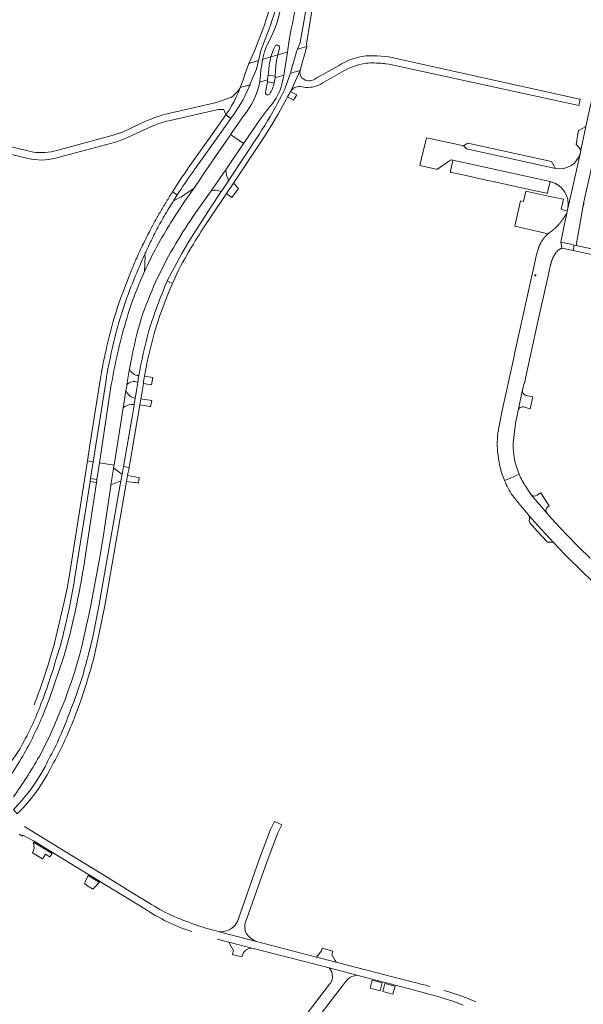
# Model space of a CAD drawing. Header units: metres. Extents: x 166325 to 190320, y 381923 to 404576.
# Tile 798 of 1056: x 176719 to 176964, y 396849 to 397277. Entities that reach past the tile are written whole.
import ezdxf

# ---------------------------------------------------------------- set-up
doc = ezdxf.new("R2010")
doc.units = ezdxf.units.M
for name, color, linetype, lineweight in [('B-WE-VH-VERHARDING_ASFALT-GV', 8, 'Continuous', 18), ('B-WE-VH-VERHARDING_BETONSTRAATSTEEN-GV', 8, 'Continuous', 18), ('B-WE-VH-VERHARDING_HALFVERHARDING-GV', 8, 'Continuous', 18), ('B-WE-VH-VERHARDING_STRAATBAKSTEEN-GV', 8, 'Continuous', 18)]:
    doc.layers.add(name, color=color, linetype=linetype, lineweight=lineweight)

msp = doc.modelspace()

# ---------------------------------------------------------------- linework, layer by layer
at = {"layer": 'B-WE-VH-VERHARDING_ASFALT-GV', "flags": 128}
for points in [[(176831.797, 397289.008), (176832.736, 397293.775), (176833.499, 397298.234), (176833.545, 397298.507), (176831.05, 397298.934), (176830.831, 397297.688), (176830.243, 397294.343), (176829.313, 397289.669), (176828.273, 397285.019), (176826.516, 397278.9), (176824.863, 397273.976), (176821.131, 397264.226), (176819.687, 397260.898), (176818.338, 397258.027), (176822.561, 397259.26), (176822.793, 397260.305)], [(176839.21, 397287.276), (176840.685, 397297.471), (176834.769, 397298.434), (176834.697, 397297.955), (176832.573, 397283.858), (176832.162, 397281.75), (176831.673, 397279.659), (176831.106, 397277.587), (176830.463, 397275.538), (176829.743, 397273.514), (176828.949, 397271.519), (176828.081, 397269.554), (176827.625, 397268.595)], [(176822.793, 397260.305), (176823.614, 397263.619), (176827.175, 397273.065)], [(176831.614, 397264.821), (176830.912, 397261.698), (176835.118, 397262.926), (176835.81, 397268.267)], [(176829.137, 397264.124), (176829.74, 397265.464)], [(176827.978, 397260.841), (176824.299, 397259.767), (176823.796, 397256.33), (176823.771, 397256.106), (176823.463, 397253.382), (176823.4, 397252.827), (176823.123, 397250.396), (176823.047, 397249.889), (176826.493, 397250.871), (176826.717, 397252.935), (176826.829, 397253.861), (176827.226, 397257.138)], [(176824.299, 397259.767), (176827.978, 397260.841)], [(176876.601, 397257.99), (176877.341, 397257.907), (176877.682, 397257.865), (176879.121, 397257.643), (176879.872, 397257.527), (176961.706, 397239.669), (176962.299, 397242.441), (176961.428, 397242.635), (176882.366, 397260.217)], [(176827.226, 397257.138), (176827.245, 397257.299)], [(176833.188, 397239.785), (176834.709, 397242.651), (176835.182, 397243.469), (176836.244, 397245.308), (176836.425, 397245.706), (176840.613, 397254.894), (176836.439, 397253.705), (176836.37, 397253.466), (176833.986, 397246.818), (176832.441, 397243.678), (176830.998, 397240.963)], [(176840.613, 397254.894), (176836.425, 397245.706), (176836.52, 397245.877)], [(176857.284, 397257.015), (176847.67, 397251.6)], [(176850.526, 397249.58), (176858.65, 397254.245)], [(176825.55, 397245.564), (176825.874, 397246.915), (176826.392, 397249.939), (176826.493, 397250.871), (176823.047, 397249.889), (176822.819, 397248.373)], [(176832.702, 397249.046), (176833.355, 397252.017), (176833.563, 397252.886), (176829.737, 397251.795), (176829.722, 397251.701), (176829.371, 397249.505)], [(176783.558, 397233.076), (176787.332, 397233.94), (176804.99, 397237.981), (176807.469, 397237.925), (176808.386, 397235.656), (176808.544, 397235.89), (176809.732, 397237.726), (176810.852, 397239.604), (176811.902, 397241.522), (176812.881, 397243.477), (176813.788, 397245.467), (176814.622, 397247.488)], [(176818.285, 397247.473), (176818.609, 397248.23), (176818.915, 397248.711), (176814.622, 397247.488), (176813.788, 397245.467), (176812.881, 397243.477), (176811.902, 397241.522), (176810.852, 397239.604), (176809.732, 397237.726), (176808.544, 397235.89), (176808.386, 397235.656), (176810.561, 397234.106), (176810.699, 397234.299)], [(176840.623, 397247.935), (176843.162, 397247.607)], [(176810.78, 397243.374), (176804.339, 397241.059), (176783.444, 397236.233)], [(176816.238, 397235.396), (176810.449, 397227.049), (176816.074, 397223.148), (176817.788, 397225.66), (176823.395, 397233.908), (176825.952, 397237.466), (176827.89, 397239.72)], [(176773.8, 397233.001), (176773.175, 397232.717), (176770.095, 397231.294), (176763.37, 397228.188), (176759.428, 397226.87), (176734.915, 397220.143)], [(176805.571, 397227.103), (176810.561, 397234.106), (176808.386, 397235.656), (176802.596, 397227.455), (176793.549, 397214.73)], [(176734.375, 397216.849), (176760.357, 397223.844), (176764.379, 397225.278), (176776.109, 397230.584)], [(176724.711, 397219.491), (176722.272, 397219.958), (176703.613, 397224.496)], [(176816.074, 397223.148), (176810.449, 397227.049), (176810.114, 397226.566), (176802.564, 397215.682), (176799.394, 397211.023), (176798.832, 397210.196), (176798.193, 397209.257), (176797.447, 397208.16), (176794.411, 397203.698), (176790.718, 397198.396), (176784.498, 397188.844)], [(176793.869, 397210.656), (176794.231, 397211.169), (176794.597, 397211.686), (176794.928, 397212.152), (176795.264, 397212.623), (176795.844, 397213.437), (176805.571, 397227.103)], [(176800.94, 397189.942), (176808.64, 397201.412), (176811.697, 397205.965), (176824.331, 397224.887)], [(176821.586, 397225.211), (176809.625, 397207.206)], [(176703.675, 397221.322), (176722.353, 397216.72)], [(176795.177, 397193.001), (176801.958, 397202.672), (176802.975, 397204.123), (176803.371, 397204.688), (176807.516, 397210.6), (176808.332, 397211.796), (176816.074, 397223.148)], [(176809.625, 397207.206), (176809.451, 397206.944), (176807.12, 397203.436), (176806.841, 397203.016), (176806.343, 397202.266), (176801.857, 397195.566), (176792.323, 397180.562), (176789.286, 397175.367), (176782.919, 397163.437), (176785.152, 397162.338), (176787.015, 397166.469)], [(176785.173, 397202.176), (176787.249, 397200.864), (176787.308, 397200.954)], [(176787.249, 397200.864), (176785.173, 397202.176)], [(176785.537, 397198.201), (176787.249, 397200.864)], [(176777.601, 397189.514), (176777.408, 397189.172)], [(176771.612, 397171.554), (176773.162, 397175.086)], [(176767.089, 397167.439), (176764.324, 397160.319)], [(176772.972, 397167.5), (176771.246, 397163.583), (176769.615, 397159.625)], [(176785.152, 397162.338), (176782.919, 397163.437)], [(176753.742, 397120.303), (176749.156, 397091.12)], [(176750.677, 397084.802), (176756.282, 397120.309)], [(176758.584, 397118.366), (176753.419, 397084.371), (176759.786, 397083.37), (176763.769, 397108.31), (176763.88, 397109.002), (176764.958, 397115.751), (176765.267, 397117.684), (176765.36, 397118.396)], [(176769.528, 397115.717), (176768.978, 397112.419), (176768.529, 397109.72), (176768.484, 397109.453), (176767.756, 397105.089), (176763.846, 397082.732), (176766.297, 397082.348), (176771.035, 397109.647), (176771.464, 397112.221), (176771.975, 397115.287)], [(176749.156, 397091.12), (176748.224, 397085.187)], [(176742.886, 397035.452), (176749.335, 397076.304), (176749.522, 397077.489), (176750.677, 397084.802), (176748.224, 397085.187), (176747.79, 397082.427), (176740.452, 397035.731), (176739.329, 397029.812), (176738.104, 397023.914), (176735.082, 397010.824), (176733.677, 397005.439), (176732.155, 397000.086)], [(176732.384, 396967.062), (176733.753, 396970.069), (176735.4, 396973.86), (176736.973, 396977.683), (176738.472, 396981.536), (176739.897, 396985.417), (176741.246, 396989.325), (176742.519, 396993.258), (176743.716, 396997.215), (176744.836, 397001.195), (176745.878, 397005.195), (176746.844, 397009.215), (176747.555, 397012.464), (176749.18, 397020.153), (176750.726, 397027.858), (176752.194, 397035.578), (176753.583, 397043.312), (176754.893, 397051.061), (176756.125, 397058.822), (176757.277, 397066.595), (176758.35, 397074.38), (176758.415, 397074.788), (176759.386, 397080.864), (176759.586, 397082.117), (176759.786, 397083.37), (176753.419, 397084.371), (176752.309, 397077.066), (176752.129, 397075.88), (176747.619, 397046.192)], [(176748.224, 397085.187), (176750.677, 397084.802)], [(176751.095, 397000.11), (176752.793, 397007.501), (176755.663, 397021.52), (176757.225, 397030.451), (176765.231, 397076.228), (176765.68, 397078.791), (176766.297, 397082.348), (176763.846, 397082.732), (176763.231, 397079.216), (176763.2, 397079.036), (176762.804, 397076.772), (176762.755, 397076.494), (176753.22, 397021.972), (176750.369, 397008.049), (176748.377, 397000.029)], [(176737.94, 397000.126), (176731.751, 396981.918), (176728.487, 396973.854)], [(176730.915, 396954.487), (176729.771, 396952.25), (176728.555, 396950.05), (176727.271, 396947.89), (176725.918, 396945.772), (176724.499, 396943.699), (176723.014, 396941.671), (176721.466, 396939.692), (176719.855, 396937.762), (176718.184, 396935.886), (176716.453, 396934.063), (176715.998, 396933.602), (176717.701, 396931.737), (176718.807, 396932.849), (176720.514, 396934.659), (176722.163, 396936.523), (176723.751, 396938.439), (176725.276, 396940.404), (176726.738, 396942.418), (176728.134, 396944.478), (176729.463, 396946.582), (176730.724, 396948.727), (176731.915, 396950.912), (176733.035, 396953.134)], [(176731.988, 396956.76), (176730.915, 396954.487)], [(176774.929, 396893.083), (176766.823, 396898.059), (176756.76, 396904.235), (176735.202, 396917.467), (176720.806, 396926.303)], [(176718.549, 396922.853), (176719.92, 396922.091), (176720.159, 396922.523), (176724.732, 396919.992), (176725.039, 396919.822), (176732.95, 396914.996), (176733.067, 396914.925), (176748.712, 396905.379), (176753.678, 396902.349), (176753.831, 396902.256), (176773.139, 396890.474)], [(176804.652, 396877.305), (176809.622, 396876.013), (176819.657, 396873.402), (176836.261, 396869.087), (176853.302, 396864.737), (176865.355, 396861.564), (176871.977, 396859.849), (176876.334, 396858.721), (176877.581, 396858.398), (176881.979, 396857.259), (176888.214, 396855.645), (176896.159, 396853.51), (176900.461, 396852.306), (176907.387, 396850.109), (176911.559, 396848.564)], [(176889.307, 396858.697), (176880.784, 396860.911), (176861.835, 396865.832), (176856.355, 396867.255), (176847.721, 396869.497), (176821.049, 396876.423), (176805.448, 396880.475)]]:
    msp.add_lwpolyline(points, dxfattribs=at)
for points in [[(176848.183, 397296.188), (176845.632, 397296.632), (176843.263, 397281.825), (176840.618, 397267.054), (176839.483, 397264.2), (176843.534, 397265.383), (176843.422, 397266.591)], [(176835.118, 397262.926), (176830.912, 397261.698), (176830.517, 397259.941), (176830.212, 397258.031), (176830.046, 397256.992), (176829.951, 397254.802), (176829.852, 397252.513), (176829.737, 397251.795), (176833.563, 397252.886)], [(176842.51, 397261.704), (176843.534, 397265.383), (176839.483, 397264.2), (176839.047, 397263.104), (176838.313, 397260.451), (176837.37, 397257.04), (176836.636, 397254.385), (176836.439, 397253.705), (176840.613, 397254.894), (176841.563, 397258.304)], [(176821.725, 397255.496), (176822.561, 397259.26), (176818.338, 397258.027), (176816.941, 397254.066), (176815.684, 397250.5), (176814.622, 397247.488), (176818.801, 397248.679), (176820.156, 397251.849)]]:
    msp.add_lwpolyline(points, close=True, dxfattribs=at)
at = {"layer": 'B-WE-VH-VERHARDING_ASFALT-GV'}
for points in [[(176827.175, 397273.065, 0.0362446), (176831.797, 397289.008)], [(176835.81, 397268.267, 0.0212598), (176839.21, 397287.276)], [(176827.625, 397268.595, 0.0788318), (176824.299, 397259.767)], [(176827.978, 397260.841, -0.033251), (176829.137, 397264.124)], [(176869.165, 397261.329, 0.1065382), (176857.284, 397257.015)], [(176858.65, 397254.245, -0.0977617), (176869.337, 397258.128)], [(176882.366, 397260.217, 0.0672689), (176869.165, 397261.329)], [(176869.337, 397258.128, -0.0418508), (176876.601, 397257.99)], [(176842.216, 397251.099, -0.3279796), (176840.613, 397254.894)], [(176829.371, 397249.505, -0.0892394), (176827.33, 397244.716)], [(176847.67, 397251.6, -0.3192165), (176842.216, 397251.099)], [(176843.162, 397247.607, 0.1699085), (176850.526, 397249.58)], [(176810.699, 397234.299, 0.0605898), (176818.285, 397247.473)], [(176814.622, 397247.488, -0.0980449), (176810.78, 397243.374)], [(176822.819, 397248.373, -0.0974641), (176816.238, 397235.396)], [(176827.33, 397244.716, -0.818055), (176825.55, 397245.564)], [(176827.89, 397239.72, 0.1157504), (176832.702, 397249.046)], [(176836.52, 397245.877, -0.2982266), (176840.623, 397247.935)], [(176830.998, 397240.963, -0.0174025), (176821.586, 397225.211)], [(176824.331, 397224.887, 0.0162972), (176833.188, 397239.785)], [(176783.444, 397236.233, 0.0481284), (176773.8, 397233.001)], [(176776.109, 397230.584, -0.0488344), (176783.558, 397233.076)], [(176734.915, 397220.143, -0.1023084), (176724.711, 397219.491)], [(176722.353, 397216.72, 0.1268504), (176734.375, 397216.849)], [(176793.549, 397214.73, 0.0124233), (176785.173, 397202.176)], [(176787.308, 397200.954, -0.0091644), (176793.869, 397210.656)], [(176782.581, 397197.997, 0.0041142), (176780.056, 397193.776)], [(176785.173, 397202.176, 0.0042896), (176782.581, 397197.997)], [(176784.429, 397196.438, -0.0032063), (176785.537, 397198.201)], [(176780.056, 397193.776, 0.0040098), (176777.601, 397189.514)], [(176782.498, 397193.248, -0.0052888), (176784.429, 397196.438)], [(176778.844, 397186.749, -0.0053944), (176780.636, 397190.018)], [(176786.622, 397179.681, -0.0201689), (176795.177, 397193.001)], [(176794.28, 397179.495, -0.0178226), (176800.94, 397189.942)], [(176775.448, 397185.489, 0.004825), (176773.56, 397181.77)], [(176777.408, 397189.172, 0.0048221), (176775.448, 397185.489)], [(176777.123, 397183.442, -0.0051596), (176778.844, 397186.749)], [(176773.56, 397181.77, 0.0046081), (176771.743, 397178.015)], [(176775.472, 397180.099, -0.005638), (176777.123, 397183.442)], [(176771.743, 397178.015, 0.0046041), (176769.998, 397174.226)], [(176772.308, 397149.219, -0.0497085), (176786.622, 397179.681)], [(176787.015, 397166.469, -0.0264719), (176794.28, 397179.495)], [(176769.261, 397172.566, 0.0062025), (176767.089, 397167.439)], [(176769.998, 397174.226, 0.0019565), (176769.261, 397172.566)], [(176766.513, 397159.325, -0.0092369), (176771.612, 397171.554)], [(176764.324, 397160.319, 0.0418911), (176756.28, 397133.399)], [(176769.615, 397159.625, 0.020995), (176764.872, 397145.774)], [(176782.919, 397163.437, 0.0302165), (176774.788, 397141.293)], [(176777.179, 397140.611, -0.0300454), (176785.152, 397162.338)], [(176758.158, 397130.266, -0.0391281), (176766.513, 397159.325)], [(176767.676, 397131.091, -0.0334178), (176772.308, 397149.219)], [(176764.872, 397145.774, 0.0262762), (176758.584, 397118.366)], [(176774.788, 397141.293, 0.0243491), (176770.546, 397122.267)], [(176773.03, 397122.052, -0.023972), (176777.179, 397140.611)], [(176756.28, 397133.399, 0.0134377), (176753.742, 397120.303)], [(176756.282, 397120.309, -0.0242936), (176758.158, 397130.266)], [(176766.464, 397125.29, -0.0109507), (176767.676, 397131.091)], [(176770.546, 397122.267, 0.0035958), (176770.07, 397119.381)], [(176770.07, 397119.381, 0.0045104), (176769.528, 397115.717)], [(176771.975, 397115.287, -0.0045354), (176772.502, 397118.86)], [(176747.619, 397046.192, -0.0199734), (176741.894, 397015.204)], [(176738.015, 397011.011, 0.0203343), (176742.886, 397035.452)], [(176741.894, 397015.204, -0.0137861), (176737.94, 397000.126)], [(176734.914, 397000.068, 0.0203737), (176738.015, 397011.011)], [(176732.155, 397000.086, -0.0228981), (176725.014, 396979.16)], [(176727.492, 396978.183, 0.0229486), (176734.914, 397000.068)], [(176748.377, 397000.029, -0.0297502), (176741.195, 396977.639)], [(176741.842, 396971.813, 0.03176), (176751.095, 397000.11)], [(176718.764, 396959.916, 0.0387737), (176727.492, 396978.183)], [(176741.195, 396977.639, -0.0149413), (176736.73, 396966.588)], [(176728.487, 396973.854, -0.0328195), (176719.437, 396955.74)], [(176733.035, 396953.134, 0.0318635), (176741.842, 396971.813)], [(176727.17, 396956.587, 0.0240407), (176732.384, 396967.062)], [(176736.73, 396966.588, -0.0392658), (176731.988, 396956.76)], [(176710.654, 396949.072, 0.0416802), (176718.764, 396959.916)], [(176719.437, 396955.74, -0.0268516), (176707.076, 396937.179)], [(176716.028, 396939.128, 0.0261181), (176727.17, 396956.587)], [(176773.139, 396890.474, 0.0691326), (176793.624, 396880.542)], [(176784.615, 396887.666, -0.0339667), (176774.929, 396893.083)], [(176805.448, 396880.475, -0.038542), (176784.615, 396887.666)], [(176896.996, 396856.744, 0.0107921), (176889.307, 396858.697)], [(176917.044, 396850.003, 0.0338734), (176903.048, 396854.955)]]:
    msp.add_lwpolyline(points, format="xyb", dxfattribs=at)
at = {"layer": 'B-WE-VH-VERHARDING_BETONSTRAATSTEEN-GV', "flags": 128}
for points in [[(176992.497, 397317.7), (176987.551, 397318.692), (176984.103, 397319.428), (176981.145, 397304.478), (176980.473, 397301.435), (176970.41, 397255.937), (176968.835, 397248.844), (176968.374, 397246.769), (176968.26, 397246.255), (176965.542, 397233.93), (176964.826, 397230.56), (176962.651, 397220.316), (176962.435, 397219.297), (176956.96, 397194.923), (176956.761, 397193.989), (176956.504, 397192.788)], [(176956.504, 397192.788), (176955.554, 397188.343), (176953.95, 397180.311), (176958.24, 397179.364), (176959.082, 397179.18), (176960.59, 397178.849), (176963.976, 397197.77), (176966.368, 397208.726), (176966.936, 397211.307), (176968.575, 397218.752), (176968.785, 397219.707), (176972.315, 397235.745), (176972.483, 397236.507), (176973.645, 397241.789), (176973.797, 397242.479), (176974.475, 397245.558), (176974.662, 397246.408), (176974.869, 397247.349), (176974.921, 397247.589), (176976.337, 397254.172), (176978.607, 397264.332), (176981.32, 397276.579), (176981.365, 397276.783), (176983.027, 397284.409)], [(176827.978, 397260.841), (176830.912, 397261.698), (176831.614, 397264.821)], [(176830.046, 397256.992), (176830.212, 397258.031), (176830.517, 397259.941), (176830.912, 397261.698), (176827.978, 397260.841)], [(176827.245, 397257.299), (176827.226, 397257.138), (176826.829, 397253.861), (176826.717, 397252.935), (176829.852, 397252.513), (176829.951, 397254.802), (176830.046, 397256.992)], [(176912.904, 397220.868), (176911.675, 397222.152), (176909.17, 397222.696), (176907.172, 397223.129), (176895.533, 397225.654), (176893.429, 397216.723), (176892.687, 397213.575), (176899.788, 397212.051), (176900.408, 397212.09), (176905.088, 397215.346), (176905.929, 397215.931), (176906.551, 397216.106), (176906.999, 397216.007), (176949.282, 397206.644), (176949.532, 397206.588)], [(176951.653, 397212.377), (176912.904, 397220.868)], [(176906.999, 397216.007), (176906.802, 397215.143), (176905.927, 397211.298)], [(176948.196, 397201.962), (176949.282, 397206.644), (176906.999, 397216.007)], [(176956.96, 397194.923), (176962.435, 397219.297)], [(176808.332, 397211.796), (176807.516, 397210.6), (176803.371, 397204.688), (176802.975, 397204.123), (176801.958, 397202.672)], [(176806.343, 397202.266), (176806.841, 397203.016), (176807.12, 397203.436), (176809.451, 397206.944), (176809.625, 397207.206)], [(176906.276, 397210.66), (176908.018, 397210.276), (176912.121, 397209.371), (176920.254, 397207.578), (176929.733, 397205.487), (176932.894, 397204.79), (176937.545, 397203.764), (176947.654, 397201.535)], [(176963.851, 397196.137), (176963.89, 397196.955), (176963.976, 397197.77), (176960.59, 397178.849), (176970.545, 397176.669), (176971.826, 397176.389), (176982.348, 397174.085), (176987.684, 397172.917), (177007.944, 397168.481), (177009.891, 397168.055), (177010.957, 397167.821), (177011.659, 397167.667), (177021.029, 397165.616), (177022.283, 397165.341), (177023.173, 397165.146), (177033.53, 397162.879), (177034.514, 397162.663), (177036.772, 397162.169), (177046.93, 397159.945), (177048.882, 397159.517), (177062.523, 397156.53)], [(176944.28, 397147.079), (176948.237, 397164.957), (176948.735, 397167.164), (176949.514, 397170.613), (176949.522, 397170.649), (176949.531, 397170.684), (176949.539, 397170.72), (176949.548, 397170.756), (176949.557, 397170.791), (176949.565, 397170.827), (176949.574, 397170.863), (176949.583, 397170.898), (176949.592, 397170.934), (176949.602, 397170.969), (176949.611, 397171.005), (176949.62, 397171.04), (176949.63, 397171.076), (176949.639, 397171.111), (176949.649, 397171.147), (176949.659, 397171.182), (176949.669, 397171.217), (176949.678, 397171.253), (176949.688, 397171.288), (176949.698, 397171.323), (176949.709, 397171.359), (176949.719, 397171.394), (176949.729, 397171.429), (176949.74, 397171.464), (176949.75, 397171.499), (176949.761, 397171.535), (176949.771, 397171.57), (176949.782, 397171.605), (176949.793, 397171.64), (176949.804, 397171.675), (176949.815, 397171.71), (176949.826, 397171.745), (176949.837, 397171.78), (176949.849, 397171.815), (176949.86, 397171.85), (176949.872, 397171.884), (176949.883, 397171.919), (176949.895, 397171.954), (176949.907, 397171.989), (176949.918, 397172.024), (176949.93, 397172.058), (176949.942, 397172.093), (176949.954, 397172.128), (176949.966, 397172.162), (176949.979, 397172.197), (176949.991, 397172.231), (176950.003, 397172.266), (176950.016, 397172.301), (176950.029, 397172.335), (176950.041, 397172.369), (176950.054, 397172.404), (176950.067, 397172.438), (176950.08, 397172.473), (176950.093, 397172.507), (176950.106, 397172.541), (176950.119, 397172.575), (176950.132, 397172.61), (176950.146, 397172.644), (176950.159, 397172.678), (176950.173, 397172.712), (176950.186, 397172.746), (176950.2, 397172.78), (176950.242, 397172.882), (176950.256, 397172.916), (176950.27, 397172.95), (176950.284, 397172.984), (176950.298, 397173.018), (176950.313, 397173.052), (176950.327, 397173.085), (176950.341, 397173.119), (176950.356, 397173.153), (176950.371, 397173.186), (176950.386, 397173.22), (176950.4, 397173.253), (176950.415, 397173.287), (176950.43, 397173.32), (176950.446, 397173.354), (176950.461, 397173.387), (176950.476, 397173.421), (176950.491, 397173.454), (176950.507, 397173.487), (176950.522, 397173.521), (176950.554, 397173.587), (176950.569, 397173.62), (176950.633, 397173.752), (176950.65, 397173.785), (176950.666, 397173.818), (176950.682, 397173.851), (176950.699, 397173.884), (176950.715, 397173.917), (176950.732, 397173.949), (176950.748, 397173.982), (176950.765, 397174.015), (176950.782, 397174.047), (176950.799, 397174.08), (176950.816, 397174.112), (176950.833, 397174.145), (176950.85, 397174.177), (176950.867, 397174.21), (176950.885, 397174.242), (176950.902, 397174.274), (176950.92, 397174.307), (176950.937, 397174.339), (176950.955, 397174.371), (176950.973, 397174.403), (176950.99, 397174.435), (176951.026, 397174.499), (176951.044, 397174.531), (176951.062, 397174.563), (176951.081, 397174.595), (176951.099, 397174.627), (176951.117, 397174.659), (176951.136, 397174.691), (176951.154, 397174.722), (176951.173, 397174.754), (176951.191, 397174.786), (176951.21, 397174.817), (176951.229, 397174.849), (176951.267, 397174.911), (176951.283, 397174.942), (176951.299, 397174.972), (176951.315, 397175.002), (176951.332, 397175.032), (176951.348, 397175.062), (176951.365, 397175.092), (176951.382, 397175.121), (176951.399, 397175.151), (176951.417, 397175.18), (176951.434, 397175.21), (176951.452, 397175.239), (176951.47, 397175.268), (176951.488, 397175.297), (176951.506, 397175.326), (176951.524, 397175.355), (176951.543, 397175.384), (176951.561, 397175.412), (176951.58, 397175.441), (176951.599, 397175.469), (176951.618, 397175.498), (176951.638, 397175.526), (176951.657, 397175.554), (176951.697, 397175.61), (176951.717, 397175.638), (176951.737, 397175.665), (176951.757, 397175.693), (176951.777, 397175.72), (176951.798, 397175.748), (176951.819, 397175.775), (176951.882, 397175.856), (176951.903, 397175.883), (176951.925, 397175.909), (176951.946, 397175.936), (176952.012, 397176.014), (176952.034, 397176.04), (176952.057, 397176.066), (176952.079, 397176.092), (176952.102, 397176.118), (176952.125, 397176.143), (176952.148, 397176.168), (176952.171, 397176.194), (176952.194, 397176.219), (176952.217, 397176.244), (176952.241, 397176.268), (176952.265, 397176.293), (176952.289, 397176.318), (176952.337, 397176.366), (176952.361, 397176.39), (176952.385, 397176.414), (176952.41, 397176.438), (176952.434, 397176.462), (176952.459, 397176.486), (176952.484, 397176.509), (176952.509, 397176.532), (176952.534, 397176.555), (176952.56, 397176.578), (176952.585, 397176.601), (176952.611, 397176.624), (176952.636, 397176.647), (176952.662, 397176.669), (176952.688, 397176.691), (176952.714, 397176.713), (176952.74, 397176.735), (176952.767, 397176.757), (176952.793, 397176.779), (176952.82, 397176.8), (176952.846, 397176.822), (176952.954, 397176.906), (176952.982, 397176.926), (176953.009, 397176.947), (176953.037, 397176.967), (176953.064, 397176.987), (176953.092, 397177.007), (176953.148, 397177.047), (176953.176, 397177.066), (176953.204, 397177.086), (176953.233, 397177.105), (176953.261, 397177.124), (176953.29, 397177.143), (176953.318, 397177.161), (176953.347, 397177.18), (176953.376, 397177.198), (176953.405, 397177.216), (176953.434, 397177.234), (176953.463, 397177.252), (176953.492, 397177.27), (176953.522, 397177.288), (176953.551, 397177.305), (176953.581, 397177.322), (176953.61, 397177.339), (176953.64, 397177.356), (176953.67, 397177.373), (176953.7, 397177.389), (176953.73, 397177.406), (176953.82, 397177.454), (176953.851, 397177.469), (176953.881, 397177.485), (176953.912, 397177.5), (176953.943, 397177.515), (176953.973, 397177.53), (176954.004, 397177.545), (176954.035, 397177.56), (176954.066, 397177.574), (176954.097, 397177.588), (176954.128, 397177.603), (176954.16, 397177.617), (176954.191, 397177.63), (176954.222, 397177.644), (176954.254, 397177.657), (176954.285, 397177.67), (176954.317, 397177.683), (176954.354, 397177.698), (176954.412, 397177.721), (176954.444, 397177.734), (176954.42, 397177.862), (176953.95, 397180.311), (176955.554, 397188.343), (176956.504, 397192.788), (176956.497, 397192.777), (176956.474, 397192.742), (176956.45, 397192.706), (176956.427, 397192.671), (176956.403, 397192.635), (176956.38, 397192.6), (176956.356, 397192.564), (176956.333, 397192.529), (176956.309, 397192.493), (176956.285, 397192.458), (176956.262, 397192.422), (176956.238, 397192.387), (176956.214, 397192.352), (176956.191, 397192.316), (176956.167, 397192.281), (176956.143, 397192.245), (176956.12, 397192.21), (176956.096, 397192.175), (176956.072, 397192.139), (176956.048, 397192.104), (176956.025, 397192.069), (176956.001, 397192.033), (176955.977, 397191.998), (176955.953, 397191.963), (176955.929, 397191.927), (176955.905, 397191.892), (176955.882, 397191.857), (176955.858, 397191.822), (176955.834, 397191.786), (176955.81, 397191.751), (176955.786, 397191.716), (176955.762, 397191.681), (176955.738, 397191.645), (176955.714, 397191.61), (176955.69, 397191.575), (176955.666, 397191.54), (176955.642, 397191.505), (176955.618, 397191.469), (176955.594, 397191.434), (176955.569, 397191.399), (176955.545, 397191.364), (176955.521, 397191.329), (176955.497, 397191.294), (176955.473, 397191.259), (176955.449, 397191.224), (176955.425, 397191.189), (176955.4, 397191.154), (176955.376, 397191.119), (176955.352, 397191.083), (176955.328, 397191.048), (176955.303, 397191.013), (176955.255, 397190.943), (176955.23, 397190.908), (176955.206, 397190.874), (176955.182, 397190.839), (176955.157, 397190.804), (176955.133, 397190.769), (176955.109, 397190.734), (176955.084, 397190.699), (176955.06, 397190.664), (176955.035, 397190.629), (176955.011, 397190.594), (176954.986, 397190.559), (176954.962, 397190.524), (176954.937, 397190.49), (176954.913, 397190.455), (176954.888, 397190.42), (176954.864, 397190.385), (176954.839, 397190.35), (176954.815, 397190.316), (176954.79, 397190.281), (176954.765, 397190.246), (176954.741, 397190.211), (176954.716, 397190.176), (176954.691, 397190.142), (176954.667, 397190.107), (176954.642, 397190.072), (176954.617, 397190.038), (176954.593, 397190.003), (176954.568, 397189.968), (176954.543, 397189.934), (176954.518, 397189.899), (176954.494, 397189.864), (176954.469, 397189.83), (176954.444, 397189.795), (176954.419, 397189.76), (176954.394, 397189.726), (176954.369, 397189.691), (176954.344, 397189.657), (176954.32, 397189.622), (176954.295, 397189.588), (176954.27, 397189.553), (176954.245, 397189.518), (176954.22, 397189.484), (176954.195, 397189.449), (176954.17, 397189.415), (176954.145, 397189.38), (176954.12, 397189.346), (176954.095, 397189.311), (176954.045, 397189.243), (176954.019, 397189.208), (176953.994, 397189.174), (176953.969, 397189.139), (176953.944, 397189.105), (176953.919, 397189.071), (176953.894, 397189.036), (176953.869, 397189.002), (176953.843, 397188.967), (176953.818, 397188.933), (176953.793, 397188.899), (176953.768, 397188.864), (176953.742, 397188.83), (176953.717, 397188.796), (176953.692, 397188.762), (176953.667, 397188.727), (176953.664, 397188.723), (176953.641, 397188.693), (176953.616, 397188.659), (176953.591, 397188.625), (176953.565, 397188.59), (176953.54, 397188.56), (176953.515, 397188.53), (176953.49, 397188.5), (176953.465, 397188.47), (176953.439, 397188.44), (176953.414, 397188.41), (176953.389, 397188.38), (176953.363, 397188.35), (176953.338, 397188.32), (176953.312, 397188.29), (176953.287, 397188.26), (176953.261, 397188.231), (176953.236, 397188.201), (176953.21, 397188.171), (176953.184, 397188.142), (176953.158, 397188.112), (176953.132, 397188.083), (176953.106, 397188.053), (176953.08, 397188.024), (176953.054, 397187.995), (176953.028, 397187.965), (176953.002, 397187.936), (176952.976, 397187.907), (176952.949, 397187.878), (176952.923, 397187.848), (176952.897, 397187.819), (176952.87, 397187.79), (176952.844, 397187.761), (176952.817, 397187.733), (176952.791, 397187.704), (176952.764, 397187.675), (176952.737, 397187.646), (176952.711, 397187.617), (176952.684, 397187.589), (176952.662, 397187.565), (176952.657, 397187.56), (176952.63, 397187.531), (176952.603, 397187.503), (176952.576, 397187.474), (176952.522, 397187.418), (176952.495, 397187.389), (176952.468, 397187.361), (176952.44, 397187.333), (176952.386, 397187.277), (176952.358, 397187.248), (176952.331, 397187.22), (176952.303, 397187.192), (176952.276, 397187.164), (176952.248, 397187.137), (176952.22, 397187.109), (176952.193, 397187.081), (176952.165, 397187.053), (176952.137, 397187.026), (176952.109, 397186.998), (176952.081, 397186.97), (176952.053, 397186.943), (176952.025, 397186.915), (176951.969, 397186.861), (176951.941, 397186.833), (176951.913, 397186.806), (176951.884, 397186.779), (176951.856, 397186.752), (176951.828, 397186.724), (176951.799, 397186.697), (176951.771, 397186.67), (176951.742, 397186.643), (176951.714, 397186.617), (176951.656, 397186.563), (176951.628, 397186.536), (176951.599, 397186.509), (176951.57, 397186.483), (176951.541, 397186.456), (176951.512, 397186.43), (176951.483, 397186.403), (176951.454, 397186.377), (176951.425, 397186.35), (176951.396, 397186.324), (176951.338, 397186.272), (176951.309, 397186.245), (176951.279, 397186.219), (176951.25, 397186.193), (176951.221, 397186.167), (176951.191, 397186.141), (176951.162, 397186.115), (176951.132, 397186.089), (176951.103, 397186.064), (176951.043, 397186.012), (176951.013, 397185.987), (176950.984, 397185.961), (176950.954, 397185.935), (176950.924, 397185.91), (176950.894, 397185.885), (176950.864, 397185.859), (176950.834, 397185.834), (176950.804, 397185.809), (176950.774, 397185.783), (176950.744, 397185.758), (176950.714, 397185.733), (176950.684, 397185.708), (176950.653, 397185.683), (176950.593, 397185.633), (176950.562, 397185.609), (176950.532, 397185.584), (176950.501, 397185.559), (176950.471, 397185.534), (176950.44, 397185.51), (176950.409, 397185.485), (176950.379, 397185.461), (176950.348, 397185.436), (176950.317, 397185.412), (176950.286, 397185.388), (176950.256, 397185.364), (176950.225, 397185.339), (176950.194, 397185.315), (176950.163, 397185.291), (176950.132, 397185.267), (176950.101, 397185.243), (176950.07, 397185.219), (176950.038, 397185.195), (176950.007, 397185.172), (176949.976, 397185.148), (176949.963, 397185.139), (176949.951, 397185.131), (176949.938, 397185.122), (176949.925, 397185.113), (176949.913, 397185.105), (176949.9, 397185.096), (176949.888, 397185.087), (176949.875, 397185.079), (176949.862, 397185.07), (176949.85, 397185.061), (176949.837, 397185.053), (176949.825, 397185.044), (176949.812, 397185.035), (176949.799, 397185.026), (176949.787, 397185.018), (176949.774, 397185.009), (176949.762, 397185), (176949.749, 397184.991), (176949.737, 397184.983), (176949.724, 397184.974), (176949.712, 397184.965), (176949.699, 397184.956), (176949.687, 397184.947), (176949.674, 397184.939), (176949.662, 397184.93), (176949.649, 397184.921), (176949.637, 397184.912), (176949.624, 397184.903), (176949.612, 397184.894), (176949.599, 397184.885), (176949.587, 397184.876), (176949.575, 397184.867), (176949.562, 397184.859), (176949.55, 397184.85), (176949.537, 397184.841), (176949.525, 397184.832), (176949.513, 397184.823), (176949.5, 397184.814), (176949.488, 397184.805), (176949.475, 397184.796), (176949.463, 397184.787), (176949.451, 397184.778), (176949.438, 397184.769), (176949.426, 397184.76), (176949.414, 397184.751), (176949.401, 397184.742), (176949.389, 397184.733), (176949.377, 397184.724), (176949.364, 397184.714), (176949.352, 397184.705), (176949.34, 397184.696), (176949.327, 397184.687), (176949.315, 397184.678), (176949.303, 397184.669), (176949.291, 397184.66), (176949.278, 397184.651), (176949.266, 397184.642), (176949.254, 397184.632), (176949.242, 397184.623), (176949.229, 397184.614), (176949.217, 397184.605), (176949.205, 397184.596), (176949.193, 397184.586), (176949.181, 397184.577), (176949.168, 397184.568), (176949.156, 397184.559), (176949.144, 397184.549), (176949.132, 397184.54), (176949.12, 397184.531), (176949.108, 397184.522), (176949.095, 397184.512), (176949.083, 397184.503), (176949.071, 397184.494), (176949.059, 397184.484), (176949.047, 397184.475), (176949.035, 397184.466), (176949.023, 397184.456), (176949.011, 397184.447), (176948.998, 397184.438), (176948.986, 397184.428), (176948.974, 397184.419), (176948.962, 397184.409), (176948.95, 397184.4), (176948.938, 397184.391), (176948.926, 397184.381), (176948.914, 397184.372), (176948.902, 397184.362), (176948.89, 397184.353), (176948.878, 397184.343), (176948.866, 397184.334), (176948.854, 397184.324), (176948.842, 397184.315), (176948.83, 397184.305), (176948.818, 397184.296), (176948.806, 397184.286), (176948.794, 397184.277), (176948.782, 397184.267), (176948.77, 397184.258), (176948.758, 397184.248), (176948.746, 397184.239), (176948.734, 397184.229), (176948.722, 397184.219), (176948.71, 397184.21), (176948.699, 397184.2), (176948.687, 397184.191), (176948.675, 397184.181), (176948.663, 397184.171), (176948.651, 397184.162), (176948.639, 397184.152), (176948.627, 397184.142), (176948.615, 397184.133), (176948.604, 397184.123), (176948.592, 397184.113), (176948.58, 397184.104), (176948.556, 397184.084), (176948.544, 397184.075), (176948.533, 397184.065), (176948.521, 397184.055), (176948.509, 397184.045), (176948.497, 397184.036), (176948.486, 397184.026), (176948.474, 397184.016), (176948.45, 397183.996), (176948.439, 397183.987), (176948.428, 397183.978), (176948.291, 397183.856), (176948.245, 397183.816), (176948.201, 397183.775), (176948.156, 397183.734), (176948.111, 397183.693), (176948.067, 397183.652), (176948.023, 397183.61), (176947.979, 397183.569), (176947.891, 397183.485), (176947.847, 397183.443), (176947.804, 397183.401), (176947.675, 397183.272), (176947.632, 397183.229), (176947.59, 397183.186), (176947.548, 397183.143), (176947.505, 397183.099), (176947.463, 397183.055), (176947.422, 397183.011), (176947.38, 397182.967), (176947.339, 397182.923), (176947.298, 397182.878), (176947.257, 397182.834), (176947.216, 397182.789), (176947.175, 397182.744), (176947.135, 397182.699), (176947.094, 397182.654), (176947.054, 397182.608), (176947.014, 397182.562), (176946.975, 397182.517), (176946.935, 397182.471), (176946.896, 397182.425), (176946.857, 397182.378), (176946.818, 397182.332), (176946.779, 397182.285), (176946.741, 397182.238), (176946.702, 397182.191), (176946.664, 397182.144), (176946.626, 397182.097), (176946.588, 397182.05), (176946.551, 397182.002), (176946.513, 397181.954), (176946.476, 397181.906), (176946.439, 397181.858), (176946.403, 397181.81), (176946.366, 397181.762), (176946.33, 397181.713), (176946.293, 397181.665), (176946.257, 397181.616), (176946.222, 397181.567), (176946.186, 397181.518), (176946.151, 397181.469), (176946.116, 397181.419), (176946.081, 397181.37), (176946.011, 397181.27), (176945.977, 397181.22), (176945.943, 397181.17), (176945.909, 397181.12), (176945.875, 397181.069), (176945.842, 397181.019), (176945.776, 397180.917), (176945.743, 397180.866), (176945.71, 397180.815), (176945.678, 397180.764), (176945.646, 397180.713), (176945.614, 397180.661), (176945.582, 397180.61), (176945.55, 397180.558), (176945.519, 397180.506), (176945.488, 397180.454), (176945.457, 397180.402), (176945.426, 397180.35), (176945.396, 397180.297), (176945.365, 397180.245), (176945.335, 397180.192), (176945.306, 397180.139), (176945.276, 397180.086), (176945.247, 397180.033), (176945.217, 397179.98), (176945.188, 397179.927), (176945.16, 397179.874), (176945.131, 397179.82), (176945.103, 397179.766), (176945.075, 397179.713), (176945.047, 397179.659), (176945.019, 397179.605), (176944.965, 397179.497), (176944.938, 397179.442), (176944.911, 397179.388), (176944.885, 397179.333), (176944.859, 397179.279), (176944.833, 397179.224), (176944.781, 397179.114), (176944.706, 397178.949), (176944.681, 397178.893), (176944.657, 397178.838), (176944.633, 397178.782), (176944.609, 397178.727), (176944.585, 397178.671), (176944.561, 397178.615), (176944.515, 397178.503), (176944.492, 397178.447), (176944.47, 397178.39), (176944.447, 397178.334), (176944.425, 397178.278), (176944.404, 397178.221), (176944.382, 397178.164), (176944.361, 397178.108), (176944.339, 397178.051), (176944.318, 397177.994), (176944.298, 397177.937), (176944.277, 397177.88), (176944.257, 397177.823), (176944.237, 397177.766), (176944.218, 397177.708), (176944.198, 397177.651), (176943.239, 397174.33), (176941.995, 397168.739), (176941.748, 397167.631), (176939.63, 397157.857), (176934.157, 397132.989), (176933.517, 397130.08), (176928.47, 397107.145), (176926.789, 397098.854)], [(176933.241, 397092.886), (176934.199, 397101.437), (176935.335, 397107.138), (176937.295, 397116.082), (176937.295, 397116.084), (176938.208, 397119.38), (176938.26, 397119.621), (176938.599, 397121.186), (176940.883, 397131.733), (176944.28, 397147.079)], [(176776.031, 397118.262), (176776.565, 397121.453), (176773.03, 397122.052)], [(176772.502, 397118.86), (176776.031, 397118.262)], [(176937.295, 397116.082), (176935.335, 397107.138)], [(176940.68, 397107.904), (176941.739, 397113.011), (176938.841, 397113.7)], [(176937.774, 397108.668), (176940.68, 397107.904)], [(176929.491, 397076.635), (176930.183, 397076.952), (176930.286, 397076.999), (176930.587, 397077.129), (176935.827, 397079.387)], [(176947.976, 397062.32), (176941.002, 397070.518), (176938.795, 397074.014)], [(176941.002, 397070.518), (176947.976, 397062.32)], [(176945.292, 397071.378), (176943.628, 397070.267)], [(176948.09, 397065.162), (176948.887, 397065.616), (176948.802, 397065.691), (176947.783, 397067.341), (176945.292, 397071.378)], [(176950.858, 397049.533), (176945.244, 397055.731), (176940.07, 397061.503)], [(176940.07, 397061.503), (176945.244, 397055.731), (176950.858, 397049.533), (176953.233, 397047.082)], [(176966.621, 397042.885), (176961.809, 397047.649), (176956.461, 397053.157), (176951.545, 397058.421), (176948.983, 397061.221), (176947.976, 397062.32)], [(176940.266, 397060.304), (176940.217, 397058.999)], [(176940.284, 397060.773), (176940.266, 397060.304)], [(176940.467, 397058.274), (176943.867, 397054.481)], [(176943.867, 397054.481), (176947.86, 397050.139)], [(176948.581, 397049.817), (176950.205, 397049.825)], [(176829.501, 396928.437), (176827.719, 396924.957), (176823.046, 396912.365), (176813.37, 396884.966)], [(176816.811, 396884.198), (176826.346, 396911.2), (176830.927, 396923.546), (176832.713, 396927.032), (176829.501, 396928.437)], [(176807.205, 396880.639), (176805.448, 396880.475), (176821.049, 396876.423), (176819.64, 396877.41)]]:
    msp.add_lwpolyline(points, dxfattribs=at)
at = {"layer": 'B-WE-VH-VERHARDING_BETONSTRAATSTEEN-GV'}
for points in [[(176831.614, 397264.821, 0.8786866), (176829.74, 397265.464)], [(176827.978, 397260.841, 0.0335617), (176827.245, 397257.299)], [(176962.435, 397219.297, -0.4064007), (176951.653, 397212.377)], [(176809.625, 397207.206, -0.1200881), (176808.332, 397211.796)], [(176905.927, 397211.298, 0.3754416), (176906.276, 397210.66)], [(176949.532, 397206.588, -0.3999922), (176956.96, 397194.923)], [(176801.958, 397202.672, -0.1965623), (176806.343, 397202.266)], [(176947.654, 397201.535, 0.4262108), (176948.196, 397201.962)], [(176766.464, 397125.29, 0.0128079), (176765.36, 397118.396)], [(176770.546, 397122.267, -0.318379), (176766.464, 397125.29)], [(176773.03, 397122.052, 0.003861), (176772.502, 397118.86)], [(176765.36, 397118.396, -0.3030393), (176770.07, 397119.381)], [(176938.841, 397113.7, -0.4174612), (176937.295, 397116.082)], [(176935.335, 397107.138, -0.3977987), (176937.774, 397108.668)], [(176926.789, 397098.854, 0.1354414), (176929.491, 397076.635)], [(176935.827, 397079.387, -0.1097735), (176933.241, 397092.886)], [(176938.795, 397074.014, -0.0486263), (176935.827, 397079.387)], [(176929.491, 397076.635, 0.0435613), (176932.875, 397070.178)], [(176932.875, 397070.178, 0.0071913), (176940.07, 397061.503)], [(176943.628, 397070.267, -0.3606059), (176941.002, 397070.518)], [(176940.07, 397061.503, -0.1997044), (176940.284, 397060.773)], [(176947.976, 397062.32, -0.3891574), (176948.09, 397065.162)], [(176940.217, 397058.999, 0.1958767), (176940.467, 397058.274)], [(176947.86, 397050.139, 0.1944205), (176948.581, 397049.817)], [(176950.205, 397049.825, -0.1933306), (176950.858, 397049.533)], [(176953.233, 397047.082, 0.0397446), (176997.865, 397007.526)], [(176812.204, 396883.188, -0.1915212), (176807.205, 396880.639)], [(176813.37, 396884.966, -0.0707037), (176812.204, 396883.188)], [(176816.621, 396881.872, -0.1006328), (176816.811, 396884.198)], [(176819.64, 396877.41, -0.2428452), (176816.621, 396881.872)]]:
    msp.add_lwpolyline(points, format="xyb", dxfattribs=at)
at = {"layer": 'B-WE-VH-VERHARDING_BETONSTRAATSTEEN-GV', "flags": 128}
for points in [[(176964.826, 397230.56), (176962.148, 397229.203), (176961.615, 397228.933), (176960.548, 397222.813), (176961.095, 397222.324), (176961.676, 397221.705), (176962.196, 397221.033), (176962.651, 397220.316)], [(176913.458, 397223.398), (176911.675, 397222.152), (176912.904, 397220.868), (176951.653, 397212.377), (176949.817, 397215.439)], [(176811.697, 397205.965), (176808.64, 397201.412), (176810.91, 397199.758), (176813.786, 397203.685)], [(176953.95, 397180.311), (176954.42, 397177.862), (176954.444, 397177.734), (176959.291, 397176.65), (176959.764, 397179.028), (176960.59, 397178.849), (176959.082, 397179.18), (176958.24, 397179.364)], [(176960.59, 397178.849), (176959.764, 397179.028), (176959.291, 397176.65), (176971.901, 397173.89), (176972.231, 397173.796), (176972.015, 397174.476), (176971.874, 397174.811), (176971.551, 397175.422), (176971.159, 397175.992), (176970.705, 397176.513), (176970.545, 397176.669)], [(176942.69, 397165.71), (176942.69, 397166.11), (176943.09, 397166.11), (176943.09, 397165.71)], [(176768.978, 397112.419), (176768.346, 397112.572), (176767.737, 397112.802), (176767.162, 397113.104), (176766.627, 397113.475), (176766.142, 397113.908), (176765.714, 397114.398), (176765.35, 397114.936), (176765.054, 397115.516), (176764.958, 397115.751), (176763.88, 397109.002), (176763.769, 397108.31), (176763.888, 397108.408), (176764.454, 397108.817), (176765.064, 397109.157), (176765.709, 397109.427), (176766.38, 397109.62), (176767.069, 397109.736), (176767.134, 397109.743), (176767.832, 397109.771), (176768.529, 397109.72)], [(176776.137, 397111.404), (176775.301, 397111.551), (176774.121, 397111.757), (176771.464, 397112.221), (176771.035, 397109.647), (176773.697, 397109.155), (176774.783, 397108.954), (176775.666, 397108.767)], [(176759.586, 397082.117), (176759.386, 397080.864), (176758.415, 397074.788), (176762.755, 397076.494), (176762.804, 397076.772), (176763.2, 397079.036), (176763.231, 397079.216)], [(176770.722, 397077.947), (176769.397, 397078.18), (176768.835, 397078.272), (176765.68, 397078.791), (176765.231, 397076.228), (176768.405, 397075.822), (176769.033, 397075.742), (176769.774, 397075.617), (176770.356, 397075.519)], [(176752.309, 397077.066), (176749.522, 397077.489), (176749.335, 397076.304), (176752.129, 397075.88)], [(176725.036, 396916.701), (176724.305, 396914.867), (176728.687, 396912.169), (176728.775, 396912.326), (176729.913, 396914.192), (176731.886, 396912.989), (176732.806, 396914.498), (176724.788, 396919.39)], [(176753.418, 396901.922), (176748.452, 396904.952), (176747.408, 396902.438), (176746.939, 396901.31), (176750.549, 396899.018), (176751.515, 396900.001), (176753.335, 396901.855)], [(176816.126, 396871.661), (176816.548, 396872.089), (176817.023, 396872.457), (176817.542, 396872.758), (176818.097, 396872.988), (176818.677, 396873.142), (176819.657, 396873.402), (176809.622, 396876.013), (176809.971, 396875.406), (176811.702, 396872.39), (176811.189, 396870.846), (176811.093, 396870.557), (176815.318, 396869.628), (176815.958, 396871.454)], [(176848.143, 396870.007), (176847.721, 396869.497), (176856.355, 396867.255), (176855.938, 396867.983), (176854.441, 396870.597), (176854.837, 396871.983), (176850.195, 396873.328), (176850.122, 396872.932), (176849.996, 396872.245)], [(176871.889, 396859.44), (176871.133, 396855.923), (176875.489, 396854.789), (176876.247, 396858.314)], [(176876.538, 396854.516), (176880.934, 396853.372), (176881.877, 396856.878), (176877.471, 396857.988)]]:
    msp.add_lwpolyline(points, close=True, dxfattribs=at)
at = {"layer": 'B-WE-VH-VERHARDING_HALFVERHARDING-GV', "flags": 128}
for points in [[(176836.52, 397245.877), (176836.425, 397245.706), (176836.244, 397245.308), (176835.182, 397243.469), (176837.765, 397241.976), (176839.143, 397244.362)], [(176948.428, 397183.978), (176948.439, 397183.987), (176948.45, 397183.996), (176948.474, 397184.016), (176948.486, 397184.026), (176948.497, 397184.036), (176948.509, 397184.045), (176948.521, 397184.055), (176948.533, 397184.065), (176948.544, 397184.075), (176948.556, 397184.084), (176948.58, 397184.104), (176948.592, 397184.113), (176948.604, 397184.123), (176948.615, 397184.133), (176948.627, 397184.142), (176948.639, 397184.152), (176948.651, 397184.162), (176948.663, 397184.171), (176948.675, 397184.181), (176948.687, 397184.191), (176948.699, 397184.2), (176948.71, 397184.21), (176948.722, 397184.219), (176948.734, 397184.229), (176948.746, 397184.239), (176948.758, 397184.248), (176948.77, 397184.258), (176948.782, 397184.267), (176948.794, 397184.277), (176948.806, 397184.286), (176948.818, 397184.296), (176948.83, 397184.305), (176948.842, 397184.315), (176948.854, 397184.324), (176948.866, 397184.334), (176948.878, 397184.343), (176948.89, 397184.353), (176948.902, 397184.362), (176948.914, 397184.372), (176948.926, 397184.381), (176948.938, 397184.391), (176948.95, 397184.4), (176948.962, 397184.409), (176948.974, 397184.419), (176948.986, 397184.428), (176948.998, 397184.438), (176949.011, 397184.447), (176949.023, 397184.456), (176949.035, 397184.466), (176949.047, 397184.475), (176949.059, 397184.484), (176949.071, 397184.494), (176949.083, 397184.503), (176949.095, 397184.512), (176949.108, 397184.522), (176949.12, 397184.531), (176949.132, 397184.54), (176949.144, 397184.549), (176949.156, 397184.559), (176949.168, 397184.568), (176949.181, 397184.577), (176949.193, 397184.586), (176949.205, 397184.596), (176949.217, 397184.605), (176949.229, 397184.614), (176949.242, 397184.623), (176949.254, 397184.632), (176949.266, 397184.642), (176949.278, 397184.651), (176949.291, 397184.66), (176949.303, 397184.669), (176949.315, 397184.678), (176949.327, 397184.687), (176949.34, 397184.696), (176949.352, 397184.705), (176949.364, 397184.714), (176949.377, 397184.724), (176949.389, 397184.733), (176949.401, 397184.742), (176949.414, 397184.751), (176949.426, 397184.76), (176949.438, 397184.769), (176949.451, 397184.778), (176949.463, 397184.787), (176949.475, 397184.796), (176949.488, 397184.805), (176949.5, 397184.814), (176949.513, 397184.823), (176949.525, 397184.832), (176949.537, 397184.841), (176949.55, 397184.85), (176949.562, 397184.859), (176949.575, 397184.867), (176949.587, 397184.876), (176949.599, 397184.885), (176949.612, 397184.894), (176949.624, 397184.903), (176949.637, 397184.912), (176949.649, 397184.921), (176949.662, 397184.93), (176949.674, 397184.939), (176949.687, 397184.947), (176949.699, 397184.956), (176949.712, 397184.965), (176949.724, 397184.974), (176949.737, 397184.983), (176949.749, 397184.991), (176949.762, 397185), (176949.774, 397185.009), (176949.787, 397185.018), (176949.799, 397185.026), (176949.812, 397185.035), (176949.825, 397185.044), (176949.837, 397185.053), (176949.85, 397185.061), (176949.862, 397185.07), (176949.875, 397185.079), (176949.888, 397185.087), (176949.9, 397185.096), (176949.913, 397185.105), (176949.925, 397185.113), (176949.938, 397185.122), (176949.951, 397185.131), (176949.963, 397185.139), (176949.976, 397185.148), (176950.007, 397185.172), (176950.038, 397185.195), (176950.07, 397185.219), (176950.101, 397185.243), (176950.132, 397185.267), (176950.163, 397185.291), (176950.194, 397185.315), (176950.225, 397185.339), (176950.256, 397185.364), (176950.286, 397185.388), (176950.317, 397185.412), (176950.348, 397185.436), (176950.379, 397185.461), (176950.409, 397185.485), (176950.44, 397185.51), (176950.471, 397185.534), (176950.501, 397185.559), (176950.532, 397185.584), (176950.562, 397185.609), (176950.593, 397185.633), (176950.653, 397185.683), (176950.684, 397185.708), (176950.714, 397185.733), (176950.744, 397185.758), (176950.774, 397185.783), (176950.804, 397185.809), (176950.834, 397185.834), (176950.864, 397185.859), (176950.894, 397185.885), (176950.924, 397185.91), (176950.954, 397185.935), (176950.984, 397185.961), (176951.013, 397185.987), (176951.043, 397186.012), (176951.103, 397186.064), (176951.132, 397186.089), (176951.162, 397186.115), (176951.191, 397186.141), (176951.221, 397186.167), (176951.25, 397186.193), (176951.279, 397186.219), (176951.309, 397186.245), (176951.338, 397186.272), (176951.396, 397186.324), (176951.425, 397186.35), (176951.454, 397186.377), (176951.483, 397186.403), (176951.512, 397186.43), (176951.541, 397186.456), (176951.57, 397186.483), (176951.599, 397186.509), (176951.628, 397186.536), (176951.656, 397186.563), (176951.714, 397186.617), (176951.742, 397186.643), (176951.771, 397186.67), (176951.799, 397186.697), (176951.828, 397186.724), (176951.856, 397186.752), (176951.884, 397186.779), (176951.913, 397186.806), (176951.941, 397186.833), (176951.969, 397186.861), (176952.025, 397186.915), (176952.053, 397186.943), (176952.081, 397186.97), (176952.109, 397186.998), (176952.137, 397187.026), (176952.165, 397187.053), (176952.193, 397187.081), (176952.22, 397187.109), (176952.248, 397187.137), (176952.276, 397187.164), (176952.303, 397187.192), (176952.331, 397187.22), (176952.358, 397187.248), (176952.386, 397187.277), (176952.44, 397187.333), (176952.468, 397187.361), (176952.495, 397187.389), (176952.522, 397187.418), (176952.576, 397187.474), (176952.603, 397187.503), (176952.63, 397187.531), (176952.657, 397187.56), (176952.662, 397187.565), (176952.684, 397187.589), (176952.711, 397187.617), (176952.737, 397187.646), (176952.764, 397187.675), (176952.791, 397187.704), (176952.817, 397187.733), (176952.844, 397187.761), (176952.87, 397187.79), (176952.897, 397187.819), (176952.923, 397187.848), (176952.949, 397187.878), (176952.976, 397187.907), (176953.002, 397187.936), (176953.028, 397187.965), (176953.054, 397187.995), (176953.08, 397188.024), (176953.106, 397188.053), (176953.132, 397188.083), (176953.158, 397188.112), (176953.184, 397188.142), (176953.21, 397188.171), (176953.236, 397188.201), (176953.261, 397188.231), (176953.287, 397188.26), (176953.312, 397188.29), (176953.338, 397188.32), (176953.363, 397188.35), (176953.389, 397188.38), (176953.414, 397188.41), (176953.439, 397188.44), (176953.465, 397188.47), (176953.49, 397188.5), (176953.515, 397188.53), (176953.54, 397188.56), (176953.565, 397188.59), (176953.591, 397188.625), (176953.616, 397188.659), (176953.641, 397188.693), (176953.664, 397188.723), (176953.667, 397188.727), (176953.692, 397188.762), (176953.717, 397188.796), (176953.742, 397188.83), (176953.768, 397188.864), (176953.793, 397188.899), (176953.818, 397188.933), (176953.843, 397188.967), (176953.869, 397189.002), (176953.894, 397189.036), (176953.919, 397189.071), (176953.944, 397189.105), (176953.969, 397189.139), (176953.994, 397189.174), (176954.019, 397189.208), (176954.045, 397189.243), (176954.095, 397189.311), (176954.12, 397189.346), (176954.145, 397189.38), (176954.17, 397189.415), (176954.195, 397189.449), (176954.22, 397189.484), (176954.245, 397189.518), (176954.27, 397189.553), (176954.295, 397189.588), (176954.32, 397189.622), (176954.344, 397189.657), (176954.369, 397189.691), (176954.394, 397189.726), (176954.419, 397189.76), (176954.444, 397189.795), (176954.469, 397189.83), (176954.494, 397189.864), (176954.518, 397189.899), (176954.543, 397189.934), (176954.568, 397189.968), (176954.593, 397190.003), (176954.617, 397190.038), (176954.642, 397190.072), (176954.667, 397190.107), (176954.691, 397190.142), (176954.716, 397190.176), (176954.741, 397190.211), (176954.765, 397190.246), (176954.79, 397190.281), (176954.815, 397190.316), (176954.839, 397190.35), (176954.864, 397190.385), (176954.888, 397190.42), (176954.913, 397190.455), (176954.937, 397190.49), (176954.962, 397190.524), (176954.986, 397190.559), (176955.011, 397190.594), (176955.035, 397190.629), (176955.06, 397190.664), (176955.084, 397190.699), (176955.109, 397190.734), (176955.133, 397190.769), (176955.157, 397190.804), (176955.182, 397190.839), (176955.206, 397190.874), (176955.23, 397190.908), (176955.255, 397190.943), (176955.303, 397191.013), (176955.328, 397191.048), (176955.352, 397191.083), (176955.376, 397191.119), (176955.4, 397191.154), (176955.425, 397191.189), (176955.449, 397191.224), (176955.473, 397191.259), (176955.497, 397191.294), (176955.521, 397191.329), (176955.545, 397191.364), (176955.569, 397191.399), (176955.594, 397191.434), (176955.618, 397191.469), (176955.642, 397191.505), (176955.666, 397191.54), (176955.69, 397191.575), (176955.714, 397191.61), (176955.738, 397191.645), (176955.762, 397191.681), (176955.786, 397191.716), (176955.81, 397191.751), (176955.834, 397191.786), (176955.858, 397191.822), (176955.882, 397191.857), (176955.905, 397191.892), (176955.929, 397191.927), (176955.953, 397191.963), (176955.977, 397191.998), (176956.001, 397192.033), (176956.025, 397192.069), (176956.048, 397192.104), (176956.072, 397192.139), (176956.096, 397192.175), (176956.12, 397192.21), (176956.143, 397192.245), (176956.167, 397192.281), (176956.191, 397192.316), (176956.214, 397192.352), (176956.238, 397192.387), (176956.262, 397192.422), (176956.285, 397192.458), (176956.309, 397192.493), (176956.333, 397192.529), (176956.356, 397192.564), (176956.38, 397192.6), (176956.403, 397192.635), (176956.427, 397192.671), (176956.45, 397192.706), (176956.474, 397192.742), (176956.497, 397192.777), (176956.504, 397192.788), (176956.761, 397193.989), (176954.791, 397194.428), (176954.102, 397194.582), (176955.09, 397198.932), (176949.177, 397200.199), (176938.662, 397202.452), (176937.717, 397197.931), (176936.428, 397198.218), (176933.99, 397187.281)]]:
    msp.add_lwpolyline(points, close=True, dxfattribs=at)
at = {"layer": 'B-WE-VH-VERHARDING_STRAATBAKSTEEN-GV', "flags": 128}
for points in [[(176829.371, 397249.505), (176826.392, 397249.939), (176825.874, 397246.915), (176825.55, 397245.564)], [(176794.411, 397203.698), (176788.972, 397200.015)], [(176790.718, 397198.396), (176794.411, 397203.698)], [(176784.498, 397188.844), (176790.718, 397198.396)], [(176788.972, 397200.015), (176785.537, 397198.201)], [(176773.342, 397174.284), (176772.972, 397167.5)], [(176773.162, 397175.086), (176773.342, 397174.284)], [(176865.355, 396861.564), (176853.302, 396864.737), (176853.857, 396864.001)], [(176853.469, 396857.631), (176834.26, 396832.653), (176833.209, 396831.319), (176829.946, 396826.947)], [(176834.295, 396824.761), (176859.028, 396857.011), (176860.346, 396858.73)]]:
    msp.add_lwpolyline(points, dxfattribs=at)
at = {"layer": 'B-WE-VH-VERHARDING_STRAATBAKSTEEN-GV'}
for points in [[(176782.498, 397193.248, 0.0050576), (176780.636, 397190.018)], [(176772.972, 397167.5, -0.034125), (176784.498, 397188.844)], [(176773.894, 397176.721, 0.0022661), (176773.162, 397175.086)], [(176775.472, 397180.099, 0.0052822), (176773.894, 397176.721)], [(176853.857, 396864.001, -0.2035667), (176854.539, 396859.777)], [(176860.346, 396858.73, -0.1754683), (176864.238, 396861.375)], [(176864.238, 396861.375, -0.0401961), (176865.355, 396861.564)], [(176854.539, 396859.777, -0.1107798), (176853.469, 396857.631)]]:
    msp.add_lwpolyline(points, format="xyb", dxfattribs=at)

doc.saveas('drawing.dxf')
